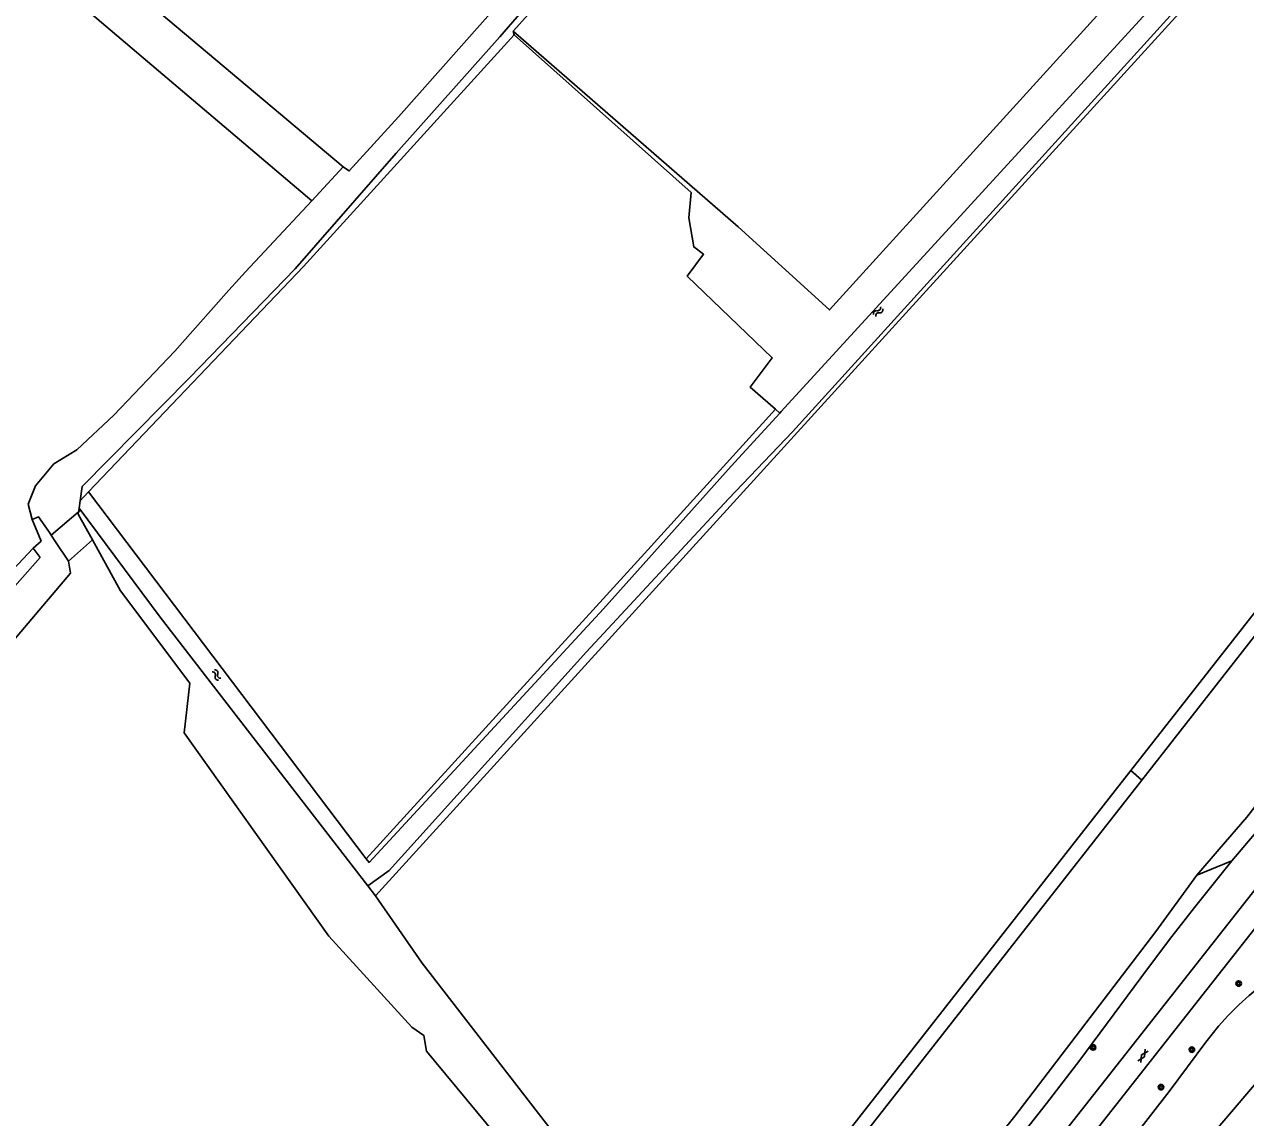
# Model space of a CAD drawing. Extents: x 126000 to 131009, y 393000 to 395500.
# Drawn here: x 130135.4 to 130314, y 394204.3 to 394364.2 of the extents above; entities that cross this region are included whole.
import ezdxf

# ---------------------------------------------------------------- set-up
doc = ezdxf.new("R2010")
doc.units = 0
for name, color, linetype in [('gg-afsc-draadraster', 7, 'Continuous'), ('gg-afsc-hekwerk', 7, 'Continuous'), ('gg-knt-BGT kruinlijn', 7, 'Continuous'), ('gg-knt-bovenkant onderkant talud', 7, 'Continuous'), ('gg-knt-bronhoudergrens', 7, 'Continuous'), ('gg-knt-onverhard', 7, 'Continuous'), ('gg-knt-verharding', 7, 'Continuous'), ('gg-kntw-bovenkant insteek waterloop', 7, 'Continuous'), ('gg-kwrk-duiker nz buis', 7, 'Continuous'), ('gt-grn-groengrens', 7, 'Continuous'), ('gt-grn-vlakafsluiter', 7, 'Continuous'), ('gt-symb-boom', 7, 'Continuous'), ('gt-symb-gesloten verharding', 7, 'Continuous'), ('gt-symb-watersymbool', 7, 'Continuous'), ('gx-grn-maaiveld', 7, 'Continuous')]:
    doc.layers.add(name, color=color, linetype=linetype)

# ---------------------------------------------------------------- blocks, each defined once
blk = doc.blocks.new('gt0-WA')
at = {"layer": 'gt-symb-watersymbool'}
for centre, start, end in [((-0.32, 0.02), 28.0725, 151.9275), ((0.43, 0.42), 208.0725, 331.9275), ((-0.32, -0.43), 28.0725, 151.9275), ((0.43, -0.03), 208.0725, 331.9275)]:
    blk.add_arc(centre, 0.425, start, end, dxfattribs=at)
blk = doc.blocks.new('gt0-BOOM')
at = {"layer": 'gt-symb-boom'}
for radius in [0.4, 0.2]:
    blk.add_circle((0, 0), radius, dxfattribs=at)
blk = doc.blocks.new('gt0-GESVH1')
at = {"layer": 'gt-symb-gesloten verharding'}
for p, q in [((-0.99, -0.26), (0.01, 0.24)), ((0.01, -0.26), (-0.99, 0.24)), ((0.01, 0.24), (1.01, -0.26)), ((1.01, 0.24), (0.01, -0.26))]:
    blk.add_line(p, q, dxfattribs=at)

msp = doc.modelspace()

# ---------------------------------------------------------------- linework, layer by layer
at = {"layer": 'gg-afsc-draadraster'}
for p, q in [((130245.24, 394307.87), (130226.06, 394286.79)), ((130226.06, 394286.79), (130201.85, 394260.19)), ((130201.85, 394260.19), (130185.4, 394242.11))]:
    msp.add_line(p, q, dxfattribs=at)
at = {"layer": 'gg-afsc-hekwerk'}
for points in [[(130206.87, 394363.16), (130282.38, 394446.96), (130312.95, 394423.5)], [(130321.02, 394397.16), (130253.14, 394322.4), (130239.77, 394334.55), (130206.87, 394363.16)]]:
    msp.add_lwpolyline(points, dxfattribs=at)
at = {"layer": 'gg-knt-BGT kruinlijn'}
for points in [[(130249.94, 394162.49), (130256.1, 394170.36), (130261.72, 394177.39), (130270.98, 394188.76), (130274.92, 394193.67), (130284.85, 394206.3), (130289.73, 394212.64), (130298.63, 394224.7), (130302.84, 394230.29), (130306.48, 394234.97), (130311.97, 394241.8)], [(130240.83, 394132.17), (130243.19, 394135.01), (130246.09, 394138.68), (130252.73, 394147.45), (130255.72, 394151.26), (130262.03, 394159.03), (130267.56, 394166.14), (130270.26, 394169.4), (130274.84, 394174.69), (130277.52, 394177.9), (130282.43, 394184.22), (130284.31, 394186.56), (130286.99, 394189.65), (130293.89, 394197.15), (130297.15, 394200.94), (130299.05, 394203.26), (130302.77, 394208.05), (130308.16, 394215.29), (130310.03, 394217.63), (130311.36, 394219.13), (130312.99, 394220.77), (130314.47, 394222.11), (130319.63, 394226.42)]]:
    msp.add_lwpolyline(points, dxfattribs=at)
at = {"layer": 'gg-knt-bovenkant onderkant talud'}
msp.add_line((130311.97, 394241.8), (130306.82, 394239.7), dxfattribs=at)
msp.add_lwpolyline([(130306.82, 394239.7), (130300.82, 394231.48), (130280.21, 394204.44), (130256.9, 394175.41), (130247.71, 394164.24)], dxfattribs=at)
at = {"layer": 'gg-knt-bronhoudergrens'}
for points in [[(130186.73, 394236.67), (130262.31, 394319.73), (130338.14, 394403.08)], [(130144.77, 394295.81), (130176.23, 394328.76), (130207.01, 394362.64)], [(130207.01, 394362.64), (130232.89, 394339.59), (130232.54, 394335.86), (130233.28, 394331.62), (130234.73, 394330.54), (130232.32, 394327.33), (130244.77, 394315.4), (130241.54, 394311.1), (130245.24, 394307.87)], [(130136.53, 394291.73), (130137.85, 394288.59), (130136.69, 394287.54)], [(130233.92, 394174.27), (130220.1, 394192.56), (130193.59, 394226.82), (130186.73, 394236.67)]]:
    msp.add_lwpolyline(points, dxfattribs=at)
at = {"layer": 'gg-knt-onverhard'}
for p, q in [((130143.41, 394293.42), (130143.56, 394294.48)), ((130139, 394289.99), (130139.88, 394288.64)), ((130145.37, 394288.75), (130141.85, 394285.64)), ((130141.85, 394285.64), (130139.88, 394288.64))]:
    msp.add_line(p, q, dxfattribs=at)
for points in [[(130204.91, 394362.36), (130221.33, 394381.35), (130228.18, 394389.48), (130246.53, 394410.08), (130256.8, 394421.66), (130274.7, 394441.56), (130278.61, 394445.83), (130280.92, 394447.57), (130282.39, 394448.2), (130284.1, 394447.87), (130289.27, 394443.54), (130296.94, 394438.19), (130311.08, 394428.28)], [(130143.56, 394294.48), (130143.85, 394296.56), (130159.57, 394312.45), (130174.99, 394328.43), (130189.77, 394345.33), (130204.91, 394362.36)], [(130165.32, 394325.28), (130157.42, 394316.36), (130148.5, 394306.99), (130143.1, 394301.93), (130139.72, 394299.91), (130137.04, 394296.66), (130135.96, 394293.99), (130136.53, 394291.73)], [(130143.41, 394293.42), (130143.29, 394292.53), (130145.37, 394288.75)], [(130136.53, 394291.73), (130137.48, 394292.11), (130139, 394289.99)]]:
    msp.add_lwpolyline(points, dxfattribs=at)
at = {"layer": 'gg-knt-verharding'}
msp.add_lwpolyline([(130389.01, 394344.31), (130385.51, 394337.56), (130379.25, 394326.3), (130372.12, 394314.33), (130364.69, 394302.8), (130357.07, 394291.56), (130349.15, 394280.83), (130340.85, 394270.04), (130215.34, 394110.46), (130139.38, 394014.01)], dxfattribs=at)
at = {"layer": 'gg-kntw-bovenkant insteek waterloop'}
for p, q in [((130144.1, 394295.07), (130144.77, 394295.81)), ((130144.77, 394295.81), (130185.4, 394242.11)), ((130143.56, 394294.48), (130144.1, 394295.07)), ((130136.69, 394287.54), (130137.7, 394286.18)), ((130233.92, 394174.27), (130297.19, 394255.01)), ((130235.28, 394172.55), (130298.78, 394253.59))]:
    msp.add_line(p, q, dxfattribs=at)
for points in [[(130245.85, 394307.32), (130246.05, 394307.54), (130300.54, 394367.05), (130335.97, 394406.23)], [(130247.71, 394304.59), (130302.47, 394364.88), (130338.09, 394404.43)], [(130373.21, 394367.75), (130375.03, 394363.77), (130376.43, 394360.9), (130377.88, 394358.13), (130377.06, 394356.8), (130374.45, 394353.25), (130360.85, 394335.57), (130341.59, 394311.24), (130320.19, 394284.36), (130297.19, 394255.01)], [(130298.78, 394253.59), (130317.88, 394278.06), (130373.06, 394348.48), (130378.99, 394356.16), (130380.83, 394358.18)], [(130185.4, 394242.11), (130185.8, 394241.58), (130220.07, 394278.66), (130238.77, 394299.55), (130245.85, 394307.32)], [(130247.71, 394304.59), (130238.37, 394294.77), (130217.6, 394272.36), (130188.73, 394240.42), (130185.65, 394238.15)], [(130185.65, 394238.15), (130155.25, 394277.44), (130143.41, 394293.42)], [(130091.4, 394239.85), (130120.36, 394270.21), (130136.69, 394287.54)], [(130137.7, 394286.18), (130114.34, 394259.75), (130089.93, 394234.97)]]:
    msp.add_lwpolyline(points, dxfattribs=at)
at = {"layer": 'gg-kwrk-duiker nz buis'}
msp.add_line((130139.35, 394289.46), (130143.63, 394293.13), dxfattribs=at)
at = {"layer": 'gt-grn-groengrens'}
for p, q in [((130206.87, 394363.16), (130207.01, 394362.64)), ((130245.85, 394307.32), (130245.24, 394307.87)), ((130186.73, 394236.67), (130185.65, 394238.15)), ((130283.06, 394171.29), (130339.85, 394237.91))]:
    msp.add_line(p, q, dxfattribs=at)
for points in [[(130306.82, 394239.7), (130310.1, 394243.54), (130314.13, 394248.18), (130323.1, 394259.8), (130329.24, 394267.74), (130340.01, 394282.05), (130348.06, 394293.15), (130356.51, 394305.61), (130361.67, 394313.56), (130365.95, 394320.99), (130369.08, 394326.02), (130374.5, 394335.78), (130378.11, 394342.23), (130381.36, 394348.42), (130385.77, 394356.69)], [(130387.34, 394354.35), (130382.43, 394344.89), (130377.74, 394336.43), (130372.01, 394326.11), (130363.21, 394311.44), (130356.3, 394300.76), (130351.29, 394293.53), (130337.09, 394273.88), (130325.38, 394258.61), (130315.21, 394245.65), (130311.97, 394241.8)]]:
    msp.add_lwpolyline(points, dxfattribs=at)
at = {"layer": 'gt-grn-vlakafsluiter'}
msp.add_line((130298.78, 394253.59), (130297.19, 394255.01), dxfattribs=at)
at = {"layer": 'gx-grn-maaiveld'}
msp.add_line((130182.04, 394343.32), (130177.43, 394338.37), dxfattribs=at)
for points in [[(129969.35, 394523.37), (129970.79, 394522.16), (130009.03, 394488.83), (130010.76, 394487.32), (130182.04, 394343.32)], [(130002.93, 394488.06), (130054.04, 394443.04), (130177.43, 394338.37)], [(130182.04, 394343.32), (130182.37, 394343.08), (130182.92, 394342.74), (130190.12, 394350.67), (130211.63, 394374.91), (130216.64, 394380.88), (130228, 394393.29), (130237.54, 394404.2), (130246.51, 394413.91), (130257.94, 394426.83), (130267.74, 394437.86), (130271.71, 394443.05), (130275.28, 394447.79), (130276.53, 394449.53), (130276.71, 394450.15), (130276.75, 394450.61), (130276.7, 394451.16)], [(130045.18, 393888.61), (130051.7, 393896.86), (130094.04, 393950.74), (130218.22, 394108.45), (130343.52, 394267.78), (130352.02, 394278.84), (130359.87, 394289.49), (130367.63, 394300.9), (130375.09, 394312.48), (130382.3, 394324.57), (130388.46, 394335.64), (130391.13, 394340.65), (130392.06, 394342.07)], [(130177.43, 394338.37), (130167.75, 394327.97), (130165.32, 394325.28)], [(130216.13, 394187.48), (130194.22, 394213.99), (130193.8, 394216.27), (130192.05, 394217.49), (130179.93, 394230.8), (130158.77, 394260.53), (130159.62, 394267.81), (130149.46, 394281.3), (130145.37, 394288.75)], [(130141.85, 394285.64), (130142.14, 394283.9), (130099.07, 394233.03)]]:
    msp.add_lwpolyline(points, dxfattribs=at)

# ---------------------------------------------------------------- block references
at = {"layer": 'gt-symb-boom'}
for p in [(130312.95, 394223.86), (130291.67, 394214.51), (130306.12, 394214.19), (130301.6, 394208.7)]:
    msp.add_blockref('gt0-BOOM', p, dxfattribs=at)
at = {"layer": 'gt-symb-gesloten verharding', "rotation": 57.502428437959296}
msp.add_blockref('gt0-GESVH1', (130298.94, 394213.28), dxfattribs=at)
at = {"layer": 'gt-symb-watersymbool'}
for p, rotation in [((130260.21, 394322.1), 47.67618346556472), ((130163.47, 394269.04), -52.889317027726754)]:
    msp.add_blockref('gt0-WA', p, dxfattribs=dict(at, rotation=rotation))

doc.saveas('drawing.dxf')
